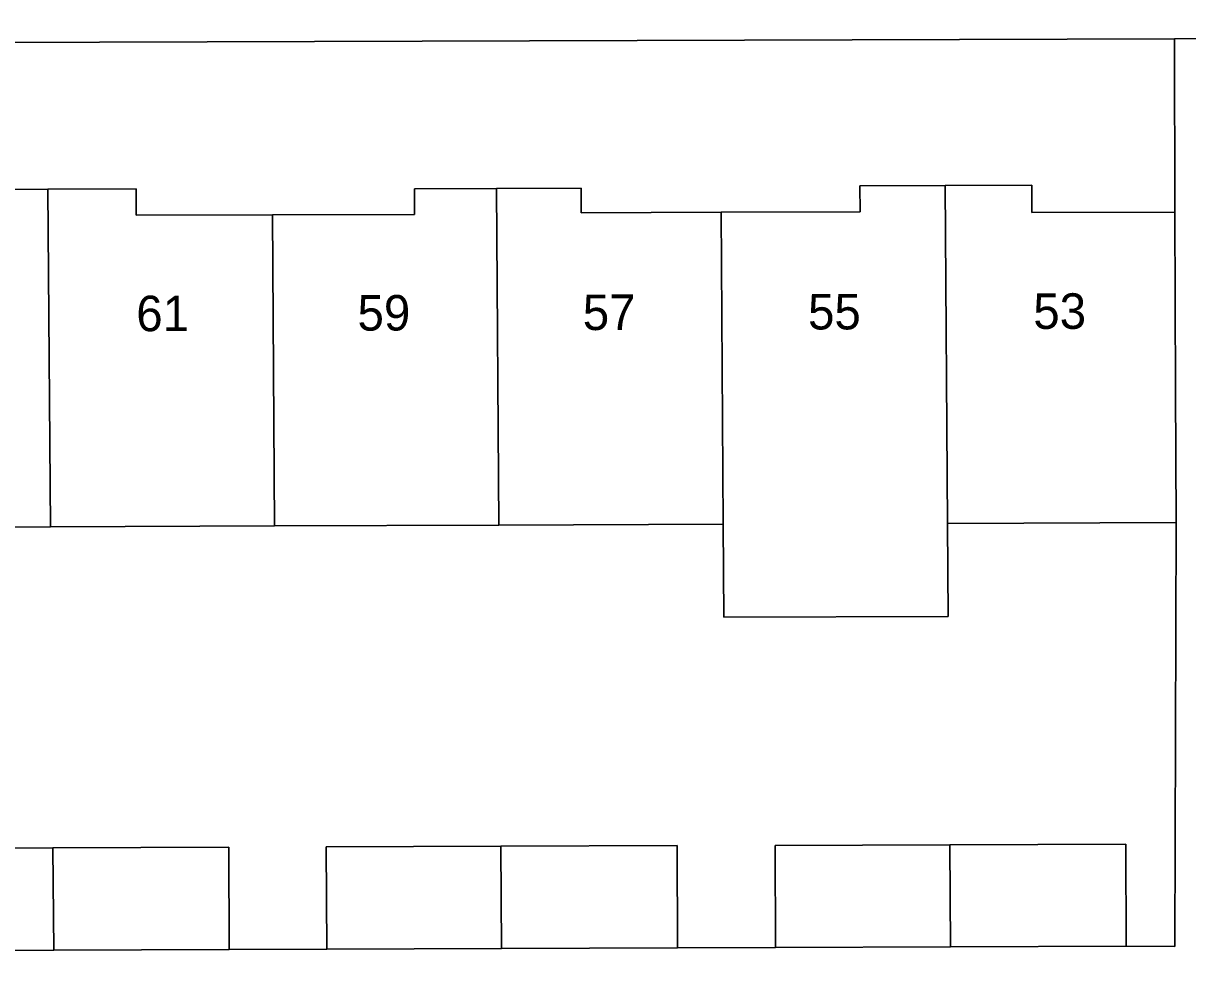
# Model space of a CAD drawing. Extents: x 160732 to 162107, y 387428 to 388479.
# Drawn here: x 161238.96 to 161271.76, y 388299.13 to 388325.95 of the extents above; entities that cross this region are included whole.
import ezdxf

# ---------------------------------------------------------------- set-up
doc = ezdxf.new("R2010")
doc.units = 0
for name, color, linetype in [('IMGEO_Erf', 7, 'Continuous'), ('IMGEO_Pand', 7, 'Continuous'), ('IMGEO_Pand_nummerreeks', 7, 'Continuous'), ('IMGEO_Voetpad_open', 7, 'Continuous')]:
    doc.layers.add(name, color=color, linetype=linetype)

msp = doc.modelspace()

# ---------------------------------------------------------------- linework, layer by layer
at = {"layer": 'IMGEO_Erf'}
for points in [[(161237.392, 388321.265), (161239.649, 388321.273), (161242.14, 388321.282), (161242.142, 388320.539), (161245.975, 388320.553), (161249.978, 388320.567), (161249.975, 388321.288), (161252.29, 388321.296), (161254.673, 388321.305), (161254.676, 388320.612), (161258.615, 388320.626), (161262.532, 388320.64), (161262.529, 388321.366), (161264.93, 388321.375), (161267.367, 388321.384), (161267.37, 388320.615), (161271.404, 388320.63), (161271.388, 388325.511), (161219.896, 388325.347)], [(161234.866, 388302.707), (161239.795, 388302.725), (161244.749, 388302.744), (161244.76, 388299.865), (161247.506, 388299.874), (161247.495, 388302.753), (161252.413, 388302.771), (161257.378, 388302.79), (161257.389, 388299.911), (161260.15, 388299.919), (161260.139, 388302.798), (161265.061, 388302.816), (161270.022, 388302.835), (161270.033, 388299.956), (161271.396, 388299.951), (161271.436, 388311.885), (161264.997, 388311.862), (161265.014, 388309.246), (161258.69, 388309.223), (161258.673, 388311.839), (161252.353, 388311.817), (161246.035, 388311.794), (161239.724, 388311.771), (161233.416, 388311.749)]]:
    msp.add_lwpolyline(points, dxfattribs=at)
at = {"layer": 'IMGEO_Pand'}
for points in [[(161258.615, 388320.626), (161254.676, 388320.612), (161254.673, 388321.305), (161252.29, 388321.296), (161252.353, 388311.817), (161258.673, 388311.839)], [(161258.69, 388309.223), (161265.014, 388309.246), (161264.997, 388311.862), (161264.93, 388321.375), (161262.529, 388321.366), (161262.532, 388320.64), (161258.615, 388320.626), (161258.673, 388311.839)], [(161264.997, 388311.862), (161271.436, 388311.885), (161271.422, 388315.631), (161271.404, 388320.63), (161267.37, 388320.615), (161267.367, 388321.384), (161264.93, 388321.375)], [(161233.416, 388311.749), (161239.724, 388311.771), (161239.649, 388321.273), (161237.392, 388321.265), (161237.395, 388320.609), (161233.345, 388320.595)], [(161245.975, 388320.553), (161242.142, 388320.539), (161242.14, 388321.282), (161239.649, 388321.273), (161239.724, 388311.771), (161246.035, 388311.794)], [(161246.035, 388311.794), (161252.353, 388311.817), (161252.29, 388321.296), (161249.975, 388321.288), (161249.978, 388320.567), (161245.975, 388320.553)], [(161239.818, 388299.847), (161239.795, 388302.725), (161234.866, 388302.707), (161234.877, 388299.858), (161234.877, 388299.828)], [(161239.795, 388302.725), (161239.818, 388299.847), (161244.76, 388299.865), (161244.749, 388302.744)], [(161247.495, 388302.753), (161247.506, 388299.874), (161252.432, 388299.893), (161252.413, 388302.771)], [(161257.389, 388299.911), (161257.378, 388302.79), (161252.413, 388302.771), (161252.432, 388299.893)], [(161260.139, 388302.798), (161260.15, 388299.919), (161265.081, 388299.938), (161265.061, 388302.816)], [(161270.033, 388299.956), (161270.022, 388302.835), (161265.061, 388302.816), (161265.081, 388299.938)]]:
    msp.add_lwpolyline(points, close=True, dxfattribs=at)
at = {"layer": 'IMGEO_Voetpad_open'}
for points in [[(161220.882, 388330.361), (161219.581, 388330.406), (161219.611, 388329.303), (161212.848, 388329.249), (161213.266, 388325.335), (161218.95, 388325.365), (161219.896, 388325.347), (161271.388, 388325.511), (161272.375, 388325.514), (161272.375, 388326.114), (161285.362, 388326.103), (161285.388, 388325.656), (161291.315, 388325.5)], [(161272.375, 388325.514), (161271.388, 388325.511), (161271.404, 388320.63), (161271.422, 388315.631), (161271.436, 388311.885), (161271.396, 388299.951), (161270.033, 388299.956), (161265.081, 388299.938), (161260.15, 388299.919), (161257.389, 388299.911), (161252.432, 388299.893), (161247.506, 388299.874), (161244.76, 388299.865), (161239.818, 388299.847), (161234.877, 388299.828), (161234.877, 388299.858), (161231.311, 388299.884), (161231.306, 388299.884), (161226.959, 388299.872), (161220.809, 388299.854), (161220.818, 388298.404)]]:
    msp.add_lwpolyline(points, dxfattribs=at)

# ---------------------------------------------------------------- texts
at = {"layer": 'IMGEO_Pand_nummerreeks'}
for s, p in [('53', (161267.413, 388317.34)), ('61', (161242.142, 388317.275)), ('59', (161248.375, 388317.292)), ('57', (161254.721, 388317.308)), ('55', (161261.067, 388317.324))]:
    msp.add_text(s, height=1, rotation=0.1456, dxfattribs=at).set_placement(p)

doc.saveas('drawing.dxf')
